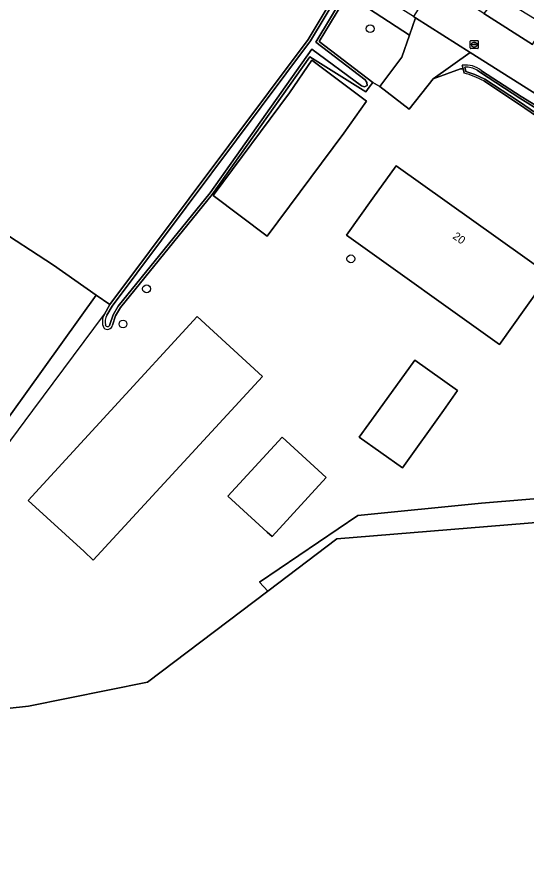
# Model space of a CAD drawing. Extents: x 162879 to 165540, y 384011 to 385181.
# Drawn here: x 164868.9 to 164932.6, y 384442.1 to 384549.1 of the extents above; entities that cross this region are included whole.
import ezdxf

# ---------------------------------------------------------------- set-up
doc = ezdxf.new("R2010")
doc.units = 0
for name, color, linetype in [('IMGEO_Boom', 7, 'Continuous'), ('IMGEO_Bouwland', 7, 'Continuous'), ('IMGEO_Brandkraan', 7, 'Continuous'), ('IMGEO_Erf', 7, 'Continuous'), ('IMGEO_Grasland_overig', 7, 'Continuous'), ('IMGEO_Groenvoorziening', 7, 'Continuous'), ('IMGEO_Hek', 7, 'Continuous'), ('IMGEO_Oever', 7, 'Continuous'), ('IMGEO_Pand', 7, 'Continuous'), ('IMGEO_Pand_nummerreeks', 7, 'Continuous'), ('IMGEO_Rijbaan_lokaal_gesloten', 7, 'Continuous'), ('IMGEO_Rijbaan_lokaal_open', 7, 'Continuous'), ('IMGEO_Voetpad_open', 7, 'Continuous'), ('IMGEO_Waterloop', 7, 'Continuous')]:
    doc.layers.add(name, color=color, linetype=linetype)

msp = doc.modelspace()

# ---------------------------------------------------------------- linework, layer by layer
at = {"layer": 'IMGEO_Boom'}
for centre in [(164912.99, 384547.7), (164910.58, 384518.94), (164885.07, 384515.19), (164882.13, 384510.79)]:
    msp.add_circle(centre, 0.489, dxfattribs=at)
at = {"layer": 'IMGEO_Bouwland'}
for points in [[(164852.87, 384478.28), (164878.79, 384514.4), (164873.45, 384518.13), (164865.87, 384523.06)], [(165057.32, 384442.07), (165052.95, 384446.2), (165053.11, 384446.37), (165050.73, 384448.81), (165035.12, 384462.83), (165014.75, 384480.69), (164997.55, 384493.65), (164992.14, 384497.65), (164992.05, 384497.51), (164991.34, 384497.93), (164988.55, 384498.68), (164984.76, 384498.18), (164967.79, 384488.76), (164908.83, 384483.94), (164900.2, 384477.41), (164885.18, 384466.04), (164870.31, 384463.01), (164863.03, 384462.22)]]:
    msp.add_lwpolyline(points, dxfattribs=at)
at = {"layer": 'IMGEO_Brandkraan'}
for p, q in [((164925.48, 384545.29), (164925.48, 384546.14)), ((164925.56, 384546.21), (164926.41, 384546.21)), ((164925.74, 384545.71), (164925.74, 384545.72)), ((164926.18, 384545.67), (164925.78, 384545.67)), ((164925.79, 384545.76), (164926.18, 384545.76)), ((164925.97, 384545.99), (164926, 384545.99)), ((164925.99, 384545.43), (164925.97, 384545.43)), ((164926.23, 384545.72), (164926.23, 384545.71)), ((164926.49, 384546.14), (164926.49, 384545.29)), ((164926.41, 384545.21), (164925.56, 384545.21))]:
    msp.add_line(p, q, dxfattribs=at)
for points in [[(164925.48, 384545.29), (164925.48, 384546.14)], [(164925.56, 384546.21), (164926.41, 384546.21)], [(164926.49, 384546.14), (164926.49, 384545.29)], [(164926.41, 384545.21), (164925.56, 384545.21)]]:
    msp.add_lwpolyline(points, dxfattribs=at)
for centre, radius, start, end in [((164925.56, 384546.14), 0.0765, 91.552, 178.448), ((164925.56, 384546.14), 0.0765, 91.552, 178.448), ((164925.56, 384545.29), 0.0765, 181.552, 268.448), ((164925.56, 384545.29), 0.0765, 181.552, 268.448), ((164925.78, 384545.72), 0.0403, 85.8775, 175.7526), ((164925.78, 384545.71), 0.0366, 178.938, 274.7102), ((164926.19, 384545.72), 0.0386, 1.7309, 96.639), ((164926.18, 384545.71), 0.043, 264.8664, 352.4533), ((164926.41, 384546.14), 0.0765, 1.552, 88.448), ((164926.41, 384546.14), 0.0765, 1.552, 88.448), ((164926.41, 384545.29), 0.0765, 271.552, 358.448), ((164926.41, 384545.29), 0.0765, 271.552, 358.448)]:
    msp.add_arc(centre, radius, start, end, dxfattribs=at)
for centre, major_axis, ratio, start_param, end_param in [((164925.97, 384545.71), (-0.387, 0.002), 0.722429, 4.712389, 7.853982), ((164926, 384545.71), (-0.39, 0.002), 0.717154, 1.570796, 4.712389)]:
    msp.add_ellipse(centre, major_axis=major_axis, ratio=ratio, start_param=start_param, end_param=end_param, dxfattribs=at)
at = {"layer": 'IMGEO_Erf'}
for points in [[(164774.11, 384553.28), (164772.81, 384536.19), (164846.6, 384529.35), (164851.88, 384528.57), (164856.67, 384527.53), (164860.45, 384526.03), (164865.87, 384523.06), (164873.45, 384518.13), (164878.79, 384514.4), (164880.48, 384513.22), (164905.24, 384546.36), (164908.88, 384552.42)], [(164924.71, 384542.15), (164924.59, 384542.68), (164924.27, 384542.68), (164920.85, 384541.44), (164917.85, 384537.65), (164914.18, 384540.49), (164913.33, 384540.98), (164912.88, 384540.41), (164912.43, 384539.83), (164905.44, 384544.19), (164893.28, 384526.99), (164881.8, 384512.85), (164881.2, 384511.8), (164880.82, 384510.65)], [(164959.1, 384506.32), (164954.14, 384509.68), (164952.98, 384510.64), (164950.28, 384513.46), (164949.6, 384514.8), (164949.12, 384517.22), (164949.48, 384520.78), (164950.64, 384524.02), (164951.16, 384524.85), (164946.79, 384527.98), (164947.26, 384528.81), (164945.54, 384529.8), (164945.05, 384529.06), (164931.37, 384538.41), (164927.17, 384541.18)], [(164879.8, 384512.03), (164880.48, 384513.22), (164878.79, 384514.4), (164852.87, 384478.28), (164851.77, 384475.4), (164851.15, 384471.23), (164851.92, 384468.76), (164853.71, 384466.25), (164857.32, 384462.54), (164863.03, 384462.22), (164870.31, 384463.01), (164885.18, 384466.04), (164900.2, 384477.41), (164899.15, 384478.53), (164911.45, 384486.87), (164926.88, 384488.42), (164962.64, 384491.36), (164965.64, 384492.36), (164967.63, 384493.92), (164968.55, 384495.14), (164977.13, 384507.65), (164975.66, 384508.5), (164974.88, 384507.73), (164970.73, 384500.91)]]:
    msp.add_lwpolyline(points, dxfattribs=at)
for points in [[(164909.69, 384534.65), (164900.13, 384521.78), (164893.39, 384526.86), (164902.9, 384539.68), (164905.72, 384543.77), (164912.53, 384538.63)], [(164910.02, 384521.88), (164913.33, 384526.51), (164916.24, 384530.58), (164935.34, 384516.92), (164932.43, 384512.86), (164929.12, 384508.22)], [(164878.42, 384481.27), (164877.26, 384482.34), (164870.28, 384488.75), (164880.62, 384500), (164891.39, 384511.71), (164899.53, 384504.23), (164895.64, 384500)], [(164918.55, 384506.26), (164923.9, 384502.47), (164922.13, 384500), (164917.01, 384492.83), (164911.61, 384496.66), (164914.02, 384500)], [(164907.51, 384491.61), (164900.74, 384484.22), (164900.14, 384484.76), (164896.17, 384488.41), (164895.22, 384489.28), (164902, 384496.67)]]:
    msp.add_lwpolyline(points, close=True, dxfattribs=at)
for centre, radius, start, end in [((164921.29, 384529.9), 12.72, 62.4904, 74.4064), ((164881.49, 384511.09), 1.94, 150.7635, 203.8122), ((164880.18, 384510.77), 0.653, 225.1541, 349.8374)]:
    msp.add_arc(centre, radius, start, end, dxfattribs=at)
at = {"layer": 'IMGEO_Grasland_overig'}
msp.add_lwpolyline([(164984.76, 384498.18), (164988.55, 384498.68), (164991.34, 384497.93), (164988.58, 384499.57), (164989.73, 384501.39), (164988.81, 384502.03), (164989.82, 384503.64), (164978.87, 384510.65), (164976.6, 384509.42), (164976.51, 384509.33), (164975.66, 384508.5), (164977.13, 384507.65), (164968.55, 384495.14), (164967.63, 384493.92), (164965.64, 384492.36), (164962.64, 384491.36), (164926.88, 384488.42), (164911.45, 384486.87), (164899.15, 384478.53), (164900.2, 384477.41), (164908.83, 384483.94), (164967.79, 384488.76)], close=True, dxfattribs=at)
at = {"layer": 'IMGEO_Groenvoorziening'}
for points in [[(164910.34, 384552.3), (164910.14, 384551.97), (164917.88, 384546.9), (164918.63, 384549.07), (164918.38, 384549.23), (164910.48, 384554.22)], [(164971.49, 384512.57), (164971.56, 384512.98), (164971.68, 384515.26), (164940.7, 384535.1), (164925.47, 384544.74), (164920.85, 384541.44), (164924.27, 384542.68), (164924.59, 384542.68), (164924.48, 384543.12)], [(164926.9, 384542.43), (164931.83, 384539.24), (164946.03, 384530.54), (164945.54, 384529.8), (164947.26, 384528.81), (164947.73, 384529.64)]]:
    msp.add_lwpolyline(points, dxfattribs=at)
msp.add_lwpolyline([(164914.18, 384540.49), (164916.93, 384544.13), (164917.88, 384546.9), (164910.14, 384551.97), (164906.64, 384546.11), (164913.33, 384540.98)], close=True, dxfattribs=at)
msp.add_arc((164924.95, 384540.17), 2.99, 49.232, 98.9586, dxfattribs=at)
at = {"layer": 'IMGEO_Hek'}
msp.add_lwpolyline([(164853.5, 384476.59), (164870.85, 384500), (164879.8, 384512.03)], dxfattribs=at)
at = {"layer": 'IMGEO_Oever'}
for points in [[(164880.1, 384511.88), (164880.76, 384513.03), (164905.52, 384546.17), (164909.34, 384552.52), (164899.11, 384559.47), (164889.34, 384565.64)], [(164889.14, 384565.36), (164898.93, 384559.19), (164908.88, 384552.42), (164905.24, 384546.36), (164880.48, 384513.22), (164879.8, 384512.03)], [(164910.04, 384552.47), (164909.85, 384552.14), (164906.19, 384546.02), (164912.36, 384541.3), (164912.58, 384540.96), (164912.61, 384540.61), (164912.26, 384540.44), (164911.9, 384540.56), (164905.7, 384545.14), (164893.01, 384527.19), (164881.51, 384513.04), (164880.88, 384511.94), (164880.49, 384510.75), (164880.47, 384510.66)], [(164905.44, 384544.19), (164912.43, 384539.83), (164912.88, 384540.41), (164913.33, 384540.98), (164906.64, 384546.11), (164910.14, 384551.97), (164910.34, 384552.3)], [(164880.82, 384510.65), (164881.2, 384511.8), (164881.8, 384512.85), (164893.28, 384526.99), (164905.44, 384544.19)], [(164924.48, 384543.12), (164924.59, 384542.68), (164924.71, 384542.15)], [(164926.35, 384542.51), (164926.75, 384542.22), (164931.69, 384539.02), (164945.03, 384530.63), (164945.33, 384530.29), (164945.32, 384529.94), (164944.96, 384529.66), (164944.32, 384529.87), (164931.51, 384538.63), (164927.3, 384541.41), (164926.06, 384541.97), (164924.93, 384542.35), (164924.84, 384542.74), (164924.81, 384542.88)], [(164931.83, 384539.24), (164926.9, 384542.43)], [(164927.17, 384541.18), (164931.37, 384538.41), (164945.05, 384529.06), (164945.54, 384529.8), (164946.03, 384530.54), (164931.83, 384539.24)], [(164880, 384510.51), (164879.95, 384510.67)]]:
    msp.add_lwpolyline(points, dxfattribs=at)
for centre, radius, start, end in [((164924.95, 384540.17), 2.99, 49.232, 98.9586), ((164921.29, 384529.9), 12.72, 62.4904, 74.4064), ((164924.97, 384540.2), 2.69, 59.2852, 93.5205), ((164881.49, 384511.09), 1.94, 150.7635, 203.8122), ((164881.49, 384511.09), 1.6, 150.4649, 194.9572), ((164880.18, 384510.77), 0.653, 225.1541, 349.8374), ((164880.18, 384510.77), 0.311, 236.3332, 340.3147)]:
    msp.add_arc(centre, radius, start, end, dxfattribs=at)
at = {"layer": 'IMGEO_Pand'}
for points in [[(164909.69, 384534.65), (164912.53, 384538.63), (164905.72, 384543.77), (164902.9, 384539.68), (164893.39, 384526.86), (164900.13, 384521.78)], [(164913.33, 384526.51), (164910.02, 384521.88), (164929.12, 384508.22), (164932.43, 384512.86), (164935.34, 384516.92), (164916.24, 384530.58)], [(164895.64, 384500), (164899.53, 384504.23), (164891.39, 384511.71), (164880.62, 384500), (164870.28, 384488.75), (164877.26, 384482.34), (164878.42, 384481.27)], [(164923.9, 384502.47), (164918.55, 384506.26), (164914.02, 384500), (164911.61, 384496.66), (164917.01, 384492.83), (164922.13, 384500)], [(164900.14, 384484.76), (164900.74, 384484.22), (164907.51, 384491.61), (164902, 384496.67), (164895.22, 384489.28), (164896.17, 384488.41)]]:
    msp.add_lwpolyline(points, close=True, dxfattribs=at)
at = {"layer": 'IMGEO_Rijbaan_lokaal_gesloten'}
msp.add_lwpolyline([(164933.27, 384545.72), (164927.17, 384549.62), (164921.09, 384553.51), (164918.38, 384549.23), (164918.63, 384549.07), (164925.47, 384544.74), (164940.7, 384535.1), (164971.68, 384515.26), (164978.87, 384510.65), (164989.82, 384503.64), (164994.9, 384500.39)], dxfattribs=at)
at = {"layer": 'IMGEO_Rijbaan_lokaal_open'}
msp.add_lwpolyline([(164925.47, 384544.74), (164918.63, 384549.07), (164917.88, 384546.9), (164916.93, 384544.13), (164914.18, 384540.49), (164917.85, 384537.65), (164920.85, 384541.44)], close=True, dxfattribs=at)
at = {"layer": 'IMGEO_Voetpad_open'}
msp.add_lwpolyline([(164928.94, 384551.78), (164928.37, 384551.09), (164927.17, 384549.62), (164933.27, 384545.72), (164933.64, 384546.35), (164933.93, 384547.07), (164934.11, 384547.5), (164934.36, 384548.1), (164934.46, 384548.36)], close=True, dxfattribs=at)
at = {"layer": 'IMGEO_Waterloop'}
for points in [[(164889.34, 384565.64), (164899.11, 384559.47), (164909.34, 384552.52), (164905.52, 384546.17), (164880.76, 384513.03), (164880.1, 384511.88)], [(164880.47, 384510.66), (164880.49, 384510.75), (164880.88, 384511.94), (164881.51, 384513.04), (164893.01, 384527.19), (164905.7, 384545.14), (164911.9, 384540.56), (164912.26, 384540.44), (164912.61, 384540.61), (164912.58, 384540.96), (164912.36, 384541.3), (164906.19, 384546.02), (164909.85, 384552.14)], [(164924.81, 384542.88), (164924.84, 384542.74), (164924.93, 384542.35), (164926.06, 384541.97), (164927.3, 384541.41), (164931.51, 384538.63), (164944.32, 384529.87), (164944.96, 384529.66), (164945.32, 384529.94), (164945.33, 384530.29), (164945.03, 384530.63), (164931.69, 384539.02)], [(164931.69, 384539.02), (164926.75, 384542.22), (164926.35, 384542.51)], [(164879.95, 384510.67), (164880, 384510.51)]]:
    msp.add_lwpolyline(points, dxfattribs=at)
for centre, radius, start, end in [((164924.97, 384540.2), 2.69, 59.2852, 93.5205), ((164881.49, 384511.09), 1.6, 150.4649, 194.9572), ((164880.18, 384510.77), 0.311, 236.3332, 340.3147)]:
    msp.add_arc(centre, radius, start, end, dxfattribs=at)

# ---------------------------------------------------------------- texts
at = {"layer": 'IMGEO_Pand_nummerreeks'}
msp.add_text('20', height=1, rotation=324.4359, dxfattribs=at).set_placement((164923.21, 384521.56))

doc.saveas('drawing.dxf')
